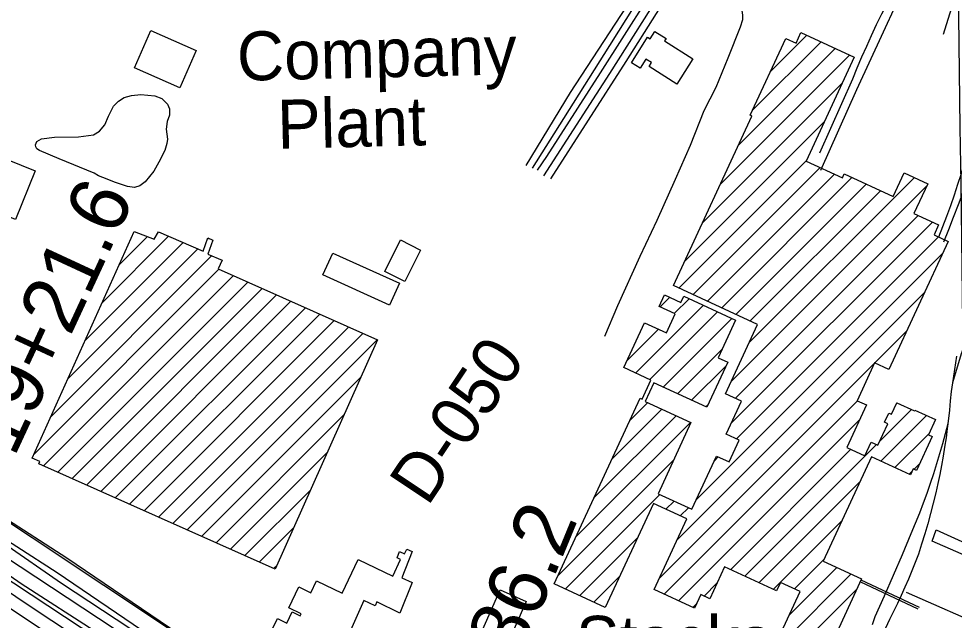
# Model space of a CAD drawing. Extents: x 3677843 to 3715951, y 511991 to 537744.
# Drawn here: x 3701487 to 3703076, y 528361 to 529383 of the extents above; entities that cross this region are included whole.
import ezdxf

# ---------------------------------------------------------------- set-up
doc = ezdxf.new("R2010")
doc.units = 0
for name, color, linetype in [('V-BLDG-IDEN', 7, 'Continuous'), ('V-BLDG-OTLN', 7, 'Continuous'), ('V-FLOD-BASE', 7, 'Continuous'), ('V-GRID-MAJR', 7, 'Continuous'), ('V-LEVE-TOET', 7, 'Continuous'), ('V-RAIL-TRAK', 7, 'Continuous'), ('V-RIVR-RANG-IDEN', 7, 'Continuous'), ('V-ROAD-CNTR', 7, 'Continuous'), ('V-RRAP-FSHR', 7, 'Continuous'), ('V-SITE-OTLN', 7, 'Continuous'), ('V-SITE-VEGE', 7, 'Continuous'), ('V-SURV-IDEN', 7, 'Continuous'), ('V-SURV-LINE', 7, 'Continuous'), ('V-TOPO-SHOR', 7, 'Continuous'), ('V-UTIL-LINE', 7, 'Continuous')]:
    doc.layers.add(name, color=color, linetype=linetype)

msp = doc.modelspace()

# ---------------------------------------------------------------- linework, layer by layer
at = {"layer": 'V-BLDG-OTLN'}
for p, q in [((3702763.2, 529292.4), (3702825.4, 529354.6)), ((3702732.8, 529226.6), (3702849.6, 529343.4)), ((3702678.6, 529101.7), (3702897.9, 529321.1)), ((3702709, 529167.5), (3702873.8, 529332.3)), ((3702648.2, 529036), (3702885.3, 529273.1)), ((3702617.8, 528970.2), (3702854.9, 529207.4)), ((3702608.3, 528925.4), (3702824.5, 529141.6)), ((3702632.5, 528914.2), (3702848.2, 529130)), ((3702656.7, 528903.1), (3702872.4, 529118.8)), ((3702680.9, 528891.9), (3702902, 529113)), ((3702727.2, 528832.1), (3703008, 529113)), ((3702696.8, 528766.4), (3703028.9, 529098.5)), ((3702705, 528880.7), (3702926.2, 529101.9)), ((3702729.2, 528869.5), (3702950.4, 529090.7)), ((3702703.8, 528738), (3703014.4, 529048.7)), ((3702697.1, 528696), (3703038.6, 529037.5)), ((3701599.7, 528836.1), (3701766.3, 529002.7)), ((3701628.7, 528900.3), (3701741.6, 529013.3)), ((3701657.6, 528964.6), (3701705.7, 529012.7)), ((3701807.3, 529008.3), (3701809.3, 529010.2)), ((3702705.9, 528669.4), (3703048.8, 529012.3)), ((3701570.8, 528771.8), (3701791, 528992)), ((3701541.9, 528707.5), (3701814.7, 528980.4)), ((3702637.6, 528565.8), (3703056, 528984.1)), ((3701513, 528643.2), (3701827.1, 528957.4)), ((3701528.8, 528623.7), (3701851.5, 528946.4)), ((3701553.2, 528612.8), (3701876, 528935.5)), ((3701577.7, 528601.8), (3701900.4, 528924.6)), ((3701602.1, 528590.9), (3701924.9, 528913.7)), ((3702576.2, 528893.3), (3702592.5, 528909.6)), ((3702600.4, 528882.1), (3702625.4, 528907.1)), ((3702605.2, 528498), (3703025.6, 528918.4)), ((3701626.5, 528580), (3701949.3, 528902.8)), ((3701651, 528569.1), (3701973.8, 528891.9)), ((3702534.6, 528781), (3702649.6, 528896)), ((3701675.4, 528558.2), (3701998.2, 528881)), ((3702558.8, 528769.8), (3702673.8, 528884.8)), ((3702581.5, 528757.1), (3702697.9, 528873.6)), ((3701699.9, 528547.3), (3702022.6, 528870)), ((3701724.3, 528536.4), (3702047.1, 528859.1)), ((3701748.8, 528525.5), (3702071.5, 528848.2)), ((3702519.8, 528801.5), (3702573.6, 528855.3)), ((3702940.9, 528798.4), (3702995.2, 528852.6)), ((3701773.2, 528514.5), (3702096, 528837.3)), ((3702605.7, 528746), (3702682.1, 528822.4)), ((3702574.8, 528432.3), (3702940, 528797.5)), ((3702629.8, 528734.8), (3702688.2, 528793.2)), ((3701797.6, 528503.6), (3702067.8, 528773.8)), ((3702524.2, 528699.9), (3702555.2, 528730.9)), ((3702583.3, 528405.4), (3702911.6, 528733.7)), ((3702493.8, 528634.1), (3702579.4, 528719.7)), ((3702654, 528723.6), (3702657.8, 528727.4)), ((3702949.5, 528665.5), (3703003.2, 528719.2)), ((3702977.2, 528728.6), (3702979, 528730.4)), ((3701822.1, 528492.7), (3702039.3, 528710)), ((3702463.4, 528568.4), (3702603.6, 528708.5)), ((3702607.4, 528394.2), (3702915.1, 528701.8)), ((3702950.9, 528631.6), (3703028.4, 528709.1)), ((3702433, 528502.6), (3702627.7, 528697.3)), ((3702975.1, 528620.4), (3703032.5, 528677.8)), ((3702695.7, 528447.1), (3702900.2, 528651.6)), ((3702719.9, 528435.9), (3702943.7, 528659.7)), ((3701846.5, 528481.8), (3702010.8, 528646.1)), ((3702668, 528631.6), (3702675.1, 528638.7)), ((3702402.6, 528436.9), (3702599.6, 528633.8)), ((3703007.6, 528617.6), (3703016.9, 528626.8)), ((3702999.2, 528609.2), (3703003.7, 528613.7)), ((3702744, 528424.7), (3702915.1, 528595.8)), ((3701871, 528470.9), (3701982.3, 528582.2)), ((3702415.2, 528414.1), (3702575.9, 528574.8)), ((3702586.1, 528549.6), (3702600.1, 528563.6)), ((3702610.3, 528538.4), (3702624.2, 528552.4)), ((3702768.2, 528413.6), (3702884.7, 528530.1)), ((3701895.4, 528460), (3701953.8, 528518.3)), ((3702439.4, 528402.9), (3702538.3, 528501.8)), ((3702804.4, 528414.4), (3702854.3, 528464.3)), ((3701919.8, 528449.1), (3701925.2, 528454.4)), ((3702795.5, 528370.1), (3702876.4, 528451)), ((3702463.6, 528391.8), (3702507.9, 528436.1)), ((3702765.1, 528304.4), (3702900.5, 528439.8)), ((3702650.9, 528402.3), (3702672.8, 528424.2)), ((3702734.7, 528238.6), (3702910.7, 528414.6)), ((3702631.6, 528383), (3702638.9, 528390.3))]:
    msp.add_line(p, q, dxfattribs=at)
for points in [[(3701760.8, 529265.4), (3701683.7, 529299.2), (3701711.5, 529362.5), (3701788.6, 529328.6)], [(3702583.7, 529345.1), (3702631.8, 529314.4), (3702604.7, 529271.8), (3702557.5, 529301.8), (3702561.6, 529308.2), (3702552.1, 529314.2), (3702542.2, 529298.7), (3702527.6, 529308), (3702555, 529351.2), (3702559.4, 529348.4), (3702567.5, 529361.1), (3702586.3, 529349.1)], [(3701345.1, 529193), (3701515, 529124.4), (3701481.5, 529041.5), (3701311.6, 529110.1)], [(3702096.1, 528837.2), (3701922.3, 528447.9), (3701521.3, 528627), (3701523, 528630.6), (3701509.9, 528636.4), (3701683.2, 529021.5), (3701716.9, 529008.4), (3701724.5, 529020.7), (3701800, 528988.1), (3701808.2, 529010.7), (3701816.7, 529006.9), (3701808.3, 528983.1), (3701832.5, 528972.7), (3701825.5, 528958.1)], [(3702169.4, 528989.9), (3702142.6, 528936.6), (3702108.6, 528953.6), (3702135.5, 529007)], [(3702116.7, 528896.5), (3702003.6, 528947.7), (3702020.5, 528984.8), (3702133.5, 528933.6)], [(3702273.2, 528341.9), (3702304.4, 528412.8), (3702348.9, 528393.2), (3702317.7, 528322.3)]]:
    msp.add_lwpolyline(points, close=True, dxfattribs=at)
for points in [[(3702728.2, 528224.4), (3702813.9, 528410), (3702780.7, 528425.3), (3702774, 528410.9), (3702685.6, 528451.8), (3702660.6, 528397.8), (3702645.6, 528404.7), (3702634.8, 528381.5), (3702566, 528413.3), (3702621.5, 528533.3), (3702564.9, 528559.4), (3702483.2, 528382.7), (3702396.2, 528422.9), (3702542.1, 528738.6), (3702545.8, 528736.9), (3702560.6, 528769), (3702514.6, 528790.3), (3702549.8, 528866.4), (3702587.1, 528849.1), (3702602, 528881.4), (3702574.6, 528894.1), (3702583.6, 528913.7), (3702611.5, 528900.8), (3702616.4, 528911.3), (3702704.4, 528870.6), (3702674.9, 528806.7), (3702691, 528799.3), (3702655.7, 528722.8), (3702565.8, 528764.4), (3702551.1, 528732.7), (3702628.7, 528696.9), (3702572.9, 528576.1), (3702630.2, 528549.7), (3702672, 528640.1), (3702693.6, 528630.1), (3702710.7, 528667.1), (3702688.5, 528677.4), (3702714.3, 528733.1), (3702687.2, 528745.7), (3702741.8, 528863.7), (3702599, 528929.7), (3702732.1, 529217.5), (3702729.2, 529218.8), (3702789.5, 529349.4), (3702807.1, 529341.3), (3702815.4, 529359.2), (3702905.8, 529317.4), (3702824.3, 529141.1), (3702885.8, 529112.6), (3702888.8, 529119.1), (3702972, 529080.7), (3702990.6, 529121), (3703030.7, 529102.5), (3703007.4, 529051.9), (3703049.3, 529032.5), (3703041.5, 529015.7), (3703065.4, 529004.6), (3702964.9, 528787.3), (3702940.5, 528798.5), (3702910.7, 528734.1), (3702926.6, 528726.8), (3702893.4, 528654.8), (3702924.1, 528640.6), (3702934.8, 528663.8), (3702946.2, 528658.6), (3702963, 528694.9), (3702957.5, 528697.4), (3702964.7, 528713), (3702969.1, 528711), (3702978.2, 528730.7), (3703008.3, 528716.8), (3703008.9, 528718.1), (3703043.7, 528702.1), (3703031.8, 528676.3), (3703038.3, 528673.3), (3703011.7, 528615.6), (3703005.9, 528618.3), (3703001.2, 528608.3), (3702935, 528638.9), (3702853.1, 528461.7), (3702918.5, 528431.5), (3702850.7, 528284.9)], [(3703118.7, 528460.5), (3703038.4, 528495.8), (3703045.3, 528514.5), (3703125.9, 528477.7)], [(3701899.5, 528308.2), (3701926.3, 528364.1), (3701942.5, 528356.4), (3701951.6, 528375.3), (3701965, 528368.8), (3701966.7, 528372.3), (3701945.7, 528382.4), (3701962.8, 528417.8), (3701982.9, 528408), (3701992.7, 528428.3), (3702036.2, 528407.3), (3702063.6, 528464.4), (3702122.5, 528436.1), (3702135.1, 528464.4), (3702129.7, 528467), (3702133.4, 528477.7), (3702142.3, 528474.1), (3702146.2, 528482.2), (3702155, 528478), (3702137.9, 528433.3), (3702155, 528425.3), (3702134.4, 528373.1), (3702095.4, 528392.3), (3702092.5, 528385.6), (3702073.1, 528394.8), (3702014.5, 528263.3)]]:
    msp.add_lwpolyline(points, dxfattribs=at)
at = {"layer": 'V-FLOD-BASE'}
msp.add_lwpolyline([(3701623.1, 528338.2), (3701491.2, 528423.3), (3701408.6, 528480.2)], dxfattribs=at)
at = {"layer": 'V-GRID-MAJR'}
msp.add_spline([(3703218.9, 517648), (3703148.4, 523705.4), (3703077.9, 529766), (3703007.4, 535826.6), (3703007.4, 535829.6)], degree=3, dxfattribs=at)
at = {"layer": 'V-LEVE-TOET'}
for points in [[(3701461.7, 528492.1), (3701559.9, 528424.3), (3701675.8, 528347.5), (3701787.9, 528275.4), (3701869.5, 528219.5), (3701978.7, 528146.1), (3702066, 528089.3), (3702125.6, 528055.4), (3702175.2, 528024.3), (3702223.4, 527994.8), (3702299.2, 527945.1), (3702363.6, 527902.6), (3702457.1, 527841.6), (3702553.4, 527782.4), (3702618.3, 527746.1), (3702671.2, 527715.5), (3702697.5, 527699.8), (3702719.4, 527683.1), (3702769, 527646.3)], [(3701403.3, 528454), (3701507.9, 528384.2), (3701613.5, 528314.3)]]:
    msp.add_lwpolyline(points, dxfattribs=at)
at = {"layer": 'V-RAIL-TRAK'}
for points in [[(3703237.6, 529982.2), (3703217.9, 529940.5), (3703205.7, 529914.3), (3703179, 529856.8), (3703168.2, 529830.7), (3703157.1, 529804.8), (3703145.8, 529778.9), (3703134.4, 529753.1), (3703122.7, 529727.4), (3703110.9, 529701.8), (3703088.8, 529652.1), (3703066.6, 529602.6), (3703051.1, 529568.4), (3703021.5, 529503.7), (3702909.7, 529262), (3702848.6, 529125)], [(3702725.3, 529732), (3702653.7, 529621.3), (3702537.8, 529432.9), (3702423.7, 529257.3), (3702348.1, 529133.7)], [(3702728.1, 529710.8), (3702673.2, 529622.4), (3702588.8, 529494.4), (3702490.3, 529337.2), (3702411.9, 529213.1), (3702358.8, 529129.2)], [(3702728.4, 529689.7), (3702671.6, 529601.7), (3702592.7, 529477), (3702474.6, 529290.8), (3702383.4, 529148.8), (3702367.7, 529125.3)], [(3702727.6, 529663.7), (3702688.3, 529602.8), (3702490.3, 529289.7), (3702378.3, 529115.8)], [(3702730.8, 529643), (3702621.2, 529473.7), (3702518.2, 529309.8), (3702390.1, 529110.7)], [(3703051.1, 529568.4), (3703041.5, 529553.2), (3703032.1, 529537.9), (3703022.8, 529522.5), (3703013.8, 529507), (3703004.9, 529491.4), (3702996.3, 529475.6), (3702987.8, 529459.8), (3702979.6, 529443.8), (3702970.2, 529426.1), (3702961.1, 529408.2), (3702952.1, 529390.2), (3702943.4, 529372.1), (3702934.9, 529353.9), (3702926.6, 529335.7), (3702918.5, 529317.3), (3702910.6, 529298.8), (3702902.9, 529280.3), (3702847.1, 529154.5)], [(3703087.3, 529454.4), (3703057.2, 529355.7)], [(3703163.8, 529396.3), (3703159.9, 529376.2), (3703155.9, 529356.1), (3703151.6, 529336), (3703143.3, 529305.8), (3703134.7, 529275.6), (3703126, 529245.5), (3703117, 529215.5), (3703107.8, 529185.5), (3703098.4, 529155.6), (3703093, 529137.3), (3703087.4, 529119.1), (3703081.5, 529101), (3703075.5, 529083), (3703069.2, 529065), (3703062.6, 529047.1), (3703055.9, 529029.3), (3703048.9, 529011.5)], [(3703149.7, 529288.6), (3703144.1, 529266), (3703138.2, 529243.4), (3703132.1, 529220.8), (3703125.7, 529198.3), (3703119.1, 529175.9), (3703112.3, 529153.6), (3703105.2, 529131.3), (3703097.9, 529109.2), (3703090.2, 529087.8), (3703082.3, 529066.5), (3703074.2, 529045.3), (3703066, 529024.2), (3703057.5, 529003.2)], [(3703192.9, 528973.8), (3703185.3, 528966.5), (3703178, 528959.1), (3703170.7, 528951.4), (3703163.7, 528943.7), (3703156.8, 528935.8), (3703150.1, 528927.7), (3703143.5, 528919.5), (3703137.2, 528911.1), (3703131, 528902.7), (3703125, 528894), (3703120, 528885.6), (3703115.2, 528876.9), (3703110.5, 528868.2), (3703106.2, 528859.3), (3703102, 528850.4), (3703098.1, 528841.3), (3703094.3, 528832.2), (3703090.8, 528822.9), (3703087.6, 528813.6), (3703072.6, 528764.2)], [(3703079.4, 528809.5), (3703072.6, 528764.2), (3703070.4, 528749.4), (3703069.1, 528733.7), (3703067.6, 528717.9), (3703065, 528695), (3703063.9, 528686.6), (3703061.8, 528670.9), (3703059.4, 528655.3), (3703056.8, 528639.7), (3703054, 528624.2), (3703051.1, 528608.7), (3703047.9, 528593.2), (3703044.5, 528577.8), (3703040.1, 528560.2), (3703035.5, 528542.6), (3703030.7, 528525.2), (3703025.7, 528507.8), (3703020.4, 528490.5), (3703014.9, 528473.2), (3703009.4, 528459.1), (3703003.8, 528445.1), (3702998, 528431.1), (3702992, 528417.3), (3702985.8, 528403.5), (3702979.4, 528389.8), (3702972.8, 528376.2), (3702966, 528362.7)], [(3703065, 528695), (3703060.4, 528677.9), (3703055.7, 528660.8), (3703050.8, 528643.8), (3703045.6, 528626.9), (3703040.3, 528610.1), (3703034.8, 528593.3), (3703029, 528576.5), (3703023.1, 528559.9), (3703016.9, 528543.3), (3703002.1, 528507.8), (3702987.1, 528472.4), (3702971.9, 528437.1), (3702956.5, 528401.9), (3702940.8, 528366.8), (3702936.2, 528353.4)], [(3702966, 528362.7), (3702955.8, 528340.6), (3702945.9, 528318.5), (3702936.1, 528296.2), (3702933.3, 528288.2), (3702930.8, 528280.2), (3702928.4, 528272.1), (3702926.3, 528263.9), (3702924.3, 528255.7), (3702922.6, 528247.4), (3702921.1, 528239.1), (3702919.8, 528230.8), (3702918.7, 528222.4), (3702917.8, 528214), (3702917.2, 528205.6), (3702916.8, 528197.1), (3702916.7, 528185.5), (3702916.8, 528173.8), (3702917.2, 528162.2), (3702917.8, 528150.6), (3702918.6, 528138.9)]]:
    msp.add_lwpolyline(points, dxfattribs=at)
at = {"layer": 'V-ROAD-CNTR'}
for points in [[(3702523.9, 527841.7), (3702406.9, 527917.9), (3702134.7, 528092.2), (3702026.5, 528156), (3701568.9, 528466.6), (3701157.1, 528731.9)], [(3702507.6, 527816.5), (3702390.6, 527892.7), (3702119, 528066.6), (3702010.5, 528130.6), (3701552.4, 528441.6), (3701140.9, 528706.7)]]:
    msp.add_lwpolyline(points, dxfattribs=at)
at = {"layer": 'V-RRAP-FSHR'}
msp.add_lwpolyline([(3697923.1, 530518.1), (3698170.1, 530429.7), (3698308.9, 530365.7), (3698453.5, 530282.8), (3698539.1, 530197.9), (3698677.2, 530087.7), (3698911.6, 529952.4), (3699042.3, 529875.5), (3699175.9, 529784.8), (3699418.3, 529632), (3699522.3, 529572.8), (3699644.5, 529530.2), (3699682.6, 529522.8), (3699809.4, 529454.1), (3699891.9, 529369.3), (3700284.9, 529117.4), (3700663.3, 528890.1), (3701052.3, 528660.6), (3701560.6, 528323), (3702060.2, 527983.1), (3702175.3, 527854.3), (3702403.1, 527666.6), (3702736.7, 527465.6), (3703307.3, 527130.3)], dxfattribs=at)
at = {"layer": 'V-SITE-OTLN'}
msp.add_lwpolyline([(3703079.7, 527509.7), (3703052.2, 527515.5), (3703001.8, 527529.5), (3702983.8, 527532.9), (3702967, 527541.1), (3702933.4, 527562.4), (3702849.1, 527627.5), (3702771, 527692.3), (3702114.8, 528098.8), (3701389.4, 528581.2)], dxfattribs=at)
at = {"layer": 'V-SITE-VEGE'}
msp.add_lwpolyline([(3701615.2, 529120.3), (3701555.5, 529145), (3701522.4, 529158.9), (3701518, 529161.7), (3701516.1, 529165.2), (3701515.5, 529168.6), (3701518, 529174.3), (3701525.6, 529178.7), (3701548, 529181.6), (3701588.4, 529182.2), (3701614, 529185.7), (3701624.4, 529192), (3701633.2, 529202.4), (3701639.2, 529217.2), (3701647.8, 529234), (3701656.3, 529242.8), (3701666.1, 529249.1), (3701678.4, 529252.6), (3701694.5, 529254.2), (3701718.2, 529251.9), (3701729.9, 529247.2), (3701739.6, 529237.7), (3701743.1, 529229.5), (3701743.1, 529219.1), (3701739.3, 529208.4), (3701737.4, 529195.1), (3701739.6, 529178.4), (3701738.4, 529171.1), (3701734.9, 529159.1), (3701725.1, 529139.2), (3701716.2, 529123.8), (3701702, 529105.8), (3701692.9, 529099.1), (3701683.7, 529096.3), (3701672, 529097.9), (3701659.7, 529101.7), (3701649.9, 529105.1), (3701637, 529110.2), (3701622.2, 529116.2)], close=True, dxfattribs=at)
at = {"layer": 'V-SURV-LINE'}
for points in [[(3701409.2, 528505.4), (3702181, 527996.2)], [(3702164.5, 527971.2), (3701392.7, 528480.3)]]:
    msp.add_lwpolyline(points, dxfattribs=at)
at = {"layer": 'V-TOPO-SHOR'}
msp.add_lwpolyline([(3702482.2, 528843.4), (3702504.6, 528895.6), (3702542.3, 528979.6), (3702571, 529040.9), (3702602.5, 529110.4), (3702627.6, 529168.1), (3702650.8, 529227), (3702671.6, 529266.7), (3702691.7, 529316.1), (3702712.5, 529369.1), (3702716.8, 529381.3), (3702716.8, 529388.8), (3702715.3, 529400.6), (3702717.2, 529418.6), (3702734.5, 529456.3), (3702759.7, 529510.1), (3702777.7, 529541.5), (3702791.1, 529558.8), (3702811.1, 529591.8), (3702841, 529647.9), (3702872, 529713.9), (3702885.4, 529747.7)], dxfattribs=at)
at = {"layer": 'V-UTIL-LINE'}
for p, q in [((3703016.6, 528382.9), (3702917.6, 528429.5)), ((3703014.4, 528380.3), (3702916.1, 528426.3))]:
    msp.add_line(p, q, dxfattribs=at)
msp.add_lwpolyline([(3702994.1, 528409.1), (3703138.7, 528345.5), (3703092.6, 528240.1), (3703085.1, 528243.4)], dxfattribs=at)

# ---------------------------------------------------------------- texts
at = {"layer": 'V-BLDG-IDEN'}
for s, p in [('Company', (3701858.5, 529277.3)), ('Plant', (3701926.8, 529161.9))]:
    msp.add_text(s, height=83, rotation=1.3443, dxfattribs=at).set_placement(p)
msp.add_text('Stacks', height=83, dxfattribs=at).set_placement((3702433.3, 528285.7))
at = {"layer": 'V-RIVR-RANG-IDEN'}
msp.add_text('D-050', height=83, rotation=56.2733, dxfattribs=at).set_placement((3702181.5, 528553))
at = {"layer": 'V-SURV-IDEN'}
for s, rotation, p in [('19+21.6', 65.1417, (3701479.1, 528636.3)), ('28+86.2', 67.6182, (3702251.6, 528082.1))]:
    msp.add_text(s, height=100, rotation=rotation, dxfattribs=at).set_placement(p)

doc.saveas('drawing.dxf')
